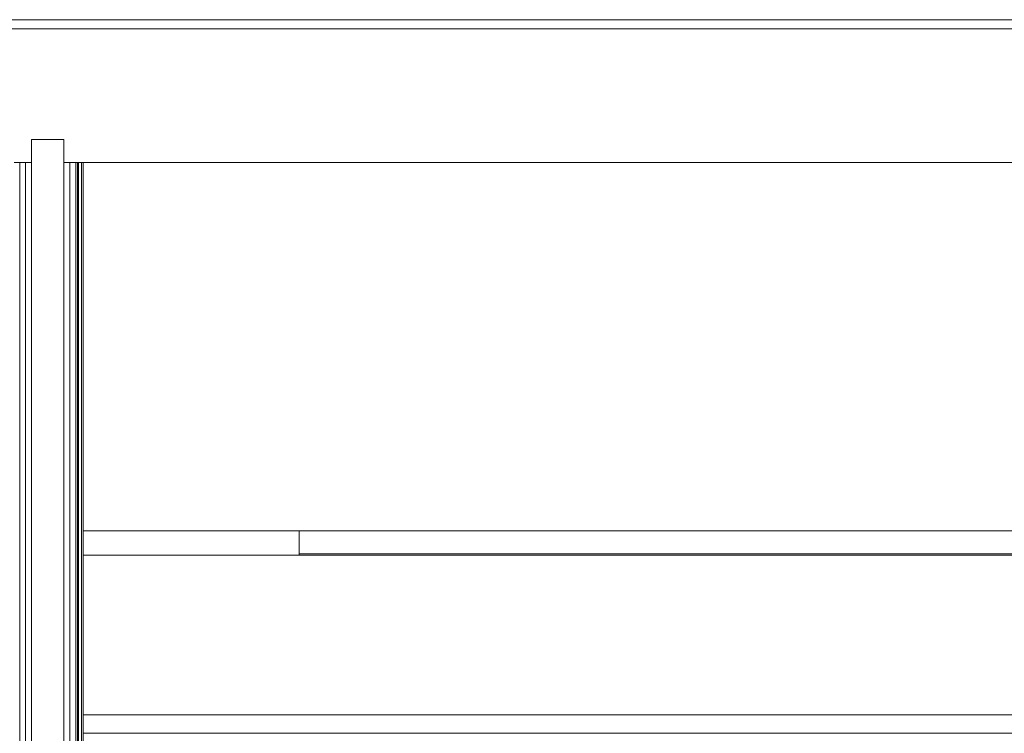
# Model space of a CAD drawing. Header units: millimetres. Extents: x -30280 to 309309, y -17460 to 4378.
# Tile 299 of 656: x 119791 to 121929, y -9376 to -7826. Entities that reach past the tile are written whole.
import ezdxf

# ---------------------------------------------------------------- set-up
doc = ezdxf.new("R2010")
doc.units = ezdxf.units.MM
doc.header["$MEASUREMENT"] = 0
doc.linetypes.add('Wipeout_Contour', pattern=[1000, 0, -1000])
for name, color, linetype, lineweight in [('P1_PLANTA PRIMERA_3_10_ESTR_Fotjats_Pluma_Nº__1', 7, 'Continuous', 5), ('P1_PLANTA PRIMERA_3_Nuevo_07_CR_Cel Ras armstrong_Pluma_Nº__1', 7, 'Continuous', 5), ('P1_PLANTA PRIMERA_3_Nuevo_07_CR_Cel Ras pladur_Pluma_Nº__1', 7, 'Continuous', 5), ('P1_PLANTA PRIMERA_3_Nuevo_08_E_Envans secs_Pluma_Nº__1', 7, 'Continuous', 5), ('P1_PLANTA PRIMERA_3_Nuevo_08_E_Envans secs_Pluma_Nº__47', 7, 'Continuous', 20)]:
    doc.layers.add(name, color=color, linetype=linetype, lineweight=lineweight)
doc.layers.add('P1_PLANTA PRIMERA_3_Nuevo_07_CR_Cel Ras pladur', color=7, linetype='Continuous')
doc.layers.add('P1_PLANTA PRIMERA_3_Nuevo_08_E_Envans secs', color=7, linetype='Continuous')
doc.layers.add('P1_PLANTA PRIMERA_3_Nuevo_07_CR_Cel Ras pladur_Pluma_Nº__102', color=7, linetype='Continuous', lineweight=5, true_color=0xcccccc)

msp = doc.modelspace()

# ---------------------------------------------------------------- linework, layer by layer
at = {"layer": 'P1_PLANTA PRIMERA_3_10_ESTR_Fotjats_Pluma_Nº__1', "color": 7, "linetype": 'Continuous', "lineweight": 5}
for p, q in [((129327.2, -7826.1), (98930, -7826.1)), ((129327.2, -7846), (98930, -7846))]:
    msp.add_line(p, q, dxfattribs=at)
at = {"layer": 'P1_PLANTA PRIMERA_3_10_ESTR_Fotjats_Pluma_Nº__1', "color": 7, "linetype": 'Continuous', "lineweight": 5, "flags": 128}
msp.add_lwpolyline([(119816.5, -8136.1), (119803.5, -8136.1), (119790.5, -8136.1), (119784.5, -8136.1), (119778.5, -8136.1)], dxfattribs=at)
at = {"layer": 'P1_PLANTA PRIMERA_3_Nuevo_08_E_Envans secs_Pluma_Nº__1', "color": 7, "linetype": 'Continuous', "lineweight": 5}
for p, q in [((119886.5, -8086.1), (119816.5, -8086.1)), ((119790.5, -8136.1), (119790.5, -11436.1)), ((119803.5, -8136.1), (119803.5, -11436.1)), ((119899.5, -8136.1), (119899.5, -11436.1))]:
    msp.add_line(p, q, dxfattribs=at)
at = {"layer": 'P1_PLANTA PRIMERA_3_Nuevo_08_E_Envans secs_Pluma_Nº__1', "color": 7, "linetype": 'Continuous', "lineweight": 5, "flags": 128}
for points in [[(119816.5, -8086.1), (119816.5, -8136.1), (119816.5, -11436.1)], [(119886.5, -8086.1), (119886.5, -8136.1), (119886.5, -11436.1)]]:
    msp.add_lwpolyline(points, dxfattribs=at)

# ---------------------------------------------------------------- wipeouts: each hides what was drawn before it
at = {"color": 254, "linetype": 'Wipeout_Contour', "lineweight": 0, "ltscale": 481290.92871}
msp.add_wipeout([(119916.1, -11348.9), (119918.5, -11335), (119918.5, -8136.1), (119916.1, -8136.1)], dxfattribs=at).dxf.layer = 'P1_PLANTA PRIMERA_3_Nuevo_08_E_Envans secs'

# ---------------------------------------------------------------- next in the draw order: wipeouts: each hides what was drawn before it
at = {"color": 254, "linetype": 'Wipeout_Contour', "lineweight": 0, "ltscale": 492249.783747}
msp.add_wipeout([(125602.4, -8136.1), (119928.1, -8136.1), (119928.1, -8936.1), (125602.4, -8936.1)], dxfattribs=at).dxf.layer = 'P1_PLANTA PRIMERA_3_Nuevo_08_E_Envans secs'
at = {"color": 254, "linetype": 'Wipeout_Contour', "lineweight": 0, "ltscale": 744380.35708}
msp.add_wipeout([(125602.4, -8989.1), (119928.1, -8989.1), (119928.1, -9336.1), (125456.8, -9336.1), (125456.8, -11434.1), (125602.4, -11434.1)], dxfattribs=at).dxf.layer = 'P1_PLANTA PRIMERA_3_Nuevo_08_E_Envans secs'

# ---------------------------------------------------------------- next in the draw order: linework, layer by layer
at = {"layer": 'P1_PLANTA PRIMERA_3_Nuevo_07_CR_Cel Ras armstrong_Pluma_Nº__1', "color": 7, "linetype": 'Continuous', "lineweight": 5}
for p, q in [((120997.5, -8936.1), (120397.5, -8936.1)), ((121597.5, -8936.1), (120997.5, -8936.1)), ((122197.5, -8936.1), (121597.5, -8936.1))]:
    msp.add_line(p, q, dxfattribs=at)

# ---------------------------------------------------------------- next in the draw order: wipeouts: each hides what was drawn before it
at = {"color": 254, "linetype": 'Wipeout_Contour', "lineweight": 0, "ltscale": 492504.488773}
msp.add_wipeout([(120397.5, -8989.1), (125197.5, -8989.1), (125197.5, -8986.1), (120397.5, -8986.1)], dxfattribs=at).dxf.layer = 'P1_PLANTA PRIMERA_3_Nuevo_07_CR_Cel Ras pladur'
at = {"color": 254, "linetype": 'Wipeout_Contour', "lineweight": 0, "ltscale": 614671.005281}
msp.add_wipeout([(119928.1, -9336.1), (119928.1, -9376), (124316.8, -9376), (124356.8, -9376), (124356.8, -9336.1)], dxfattribs=at).dxf.layer = 'P1_PLANTA PRIMERA_3_Nuevo_08_E_Envans secs'

# ---------------------------------------------------------------- next in the draw order: linework, layer by layer
at = {"layer": 'P1_PLANTA PRIMERA_3_Nuevo_07_CR_Cel Ras armstrong_Pluma_Nº__1', "color": 7, "linetype": 'Continuous', "lineweight": 5}
for p, q in [((120997.5, -8986.1), (120397.5, -8986.1)), ((121597.5, -8986.1), (120997.5, -8986.1)), ((122197.5, -8986.1), (121597.5, -8986.1))]:
    msp.add_line(p, q, dxfattribs=at)
at = {"layer": 'P1_PLANTA PRIMERA_3_Nuevo_07_CR_Cel Ras pladur_Pluma_Nº__1', "color": 7, "linetype": 'Continuous', "lineweight": 5}
for p, q in [((120397.5, -8936.1), (120397.5, -8986.1)), ((120397.5, -8986.1), (120397.5, -8989.1))]:
    msp.add_line(p, q, dxfattribs=at)
at = {"layer": 'P1_PLANTA PRIMERA_3_Nuevo_07_CR_Cel Ras pladur_Pluma_Nº__102', "color": 254, "linetype": 'Continuous', "lineweight": 5, "true_color": 0xcccccc}
msp.add_line((120397.5, -8989.1), (125197.5, -8989.1), dxfattribs=at)

# ---------------------------------------------------------------- next in the draw order: wipeouts: each hides what was drawn before it
at = {"color": 254, "linetype": 'Wipeout_Contour', "lineweight": 0, "ltscale": 2288230.971492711}
msp.add_wipeout([(119924.5, -8136.1), (119924.5, -11434.1), (119928.1, -11434.1), (119928.1, -11378.9), (119926.2, -11389.8), (119926.1, -11386.7), (119926.1, -11380.1), (119926.1, -11367.1), (119926.1, -11320.4), (119926.1, -11300.4), (119926.1, -11298.3), (119926.8, -11294), (119926.8, -11289.8), (119926.9, -11288.4), (119927, -11151.5), (119926.9, -11288.4), (119927.5, -11284.8), (119928.1, -11281.8), (119928.1, -8136.1)], dxfattribs=at).dxf.layer = 'P1_PLANTA PRIMERA_3_Nuevo_08_E_Envans secs'

# ---------------------------------------------------------------- next in the draw order: linework, layer by layer
at = {"layer": 'P1_PLANTA PRIMERA_3_Nuevo_07_CR_Cel Ras pladur_Pluma_Nº__1', "color": 7, "linetype": 'Continuous', "lineweight": 5}
for p, q in [((119928.1, -8936.1), (119928.1, -8989.1)), ((120397.5, -8936.1), (119928.1, -8936.1)), ((120397.5, -8989.1), (119928.1, -8989.1))]:
    msp.add_line(p, q, dxfattribs=at)
at = {"layer": 'P1_PLANTA PRIMERA_3_Nuevo_08_E_Envans secs_Pluma_Nº__1', "color": 7, "linetype": 'Continuous', "lineweight": 5}
for p, q in [((119928.1, -9336.1), (124356.8, -9336.1)), ((124316.8, -9376), (119928.1, -9376))]:
    msp.add_line(p, q, dxfattribs=at)
at = {"layer": 'P1_PLANTA PRIMERA_3_Nuevo_08_E_Envans secs_Pluma_Nº__47', "color": 7, "linetype": 'Continuous', "lineweight": 20}
for p, q in [((119928.1, -8136.1), (119928.1, -8936.1)), ((119928.1, -8989.1), (119928.1, -11281.7))]:
    msp.add_line(p, q, dxfattribs=at)

# ---------------------------------------------------------------- next in the draw order: wipeouts: each hides what was drawn before it
at = {"color": 254, "linetype": 'Wipeout_Contour', "lineweight": 0, "ltscale": 1444912.313589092}
msp.add_wipeout([(119912.5, -11436.1), (119914.1, -11436.1), (119914.1, -11388.8), (119914.1, -11376.5), (119914.1, -11371.9), (119914.1, -11368.8), (119914.1, -11366.4), (119914.8, -11361.9), (119914.8, -11356.7), (119916, -11349), (119916, -8136.1), (119912.5, -8136.1)], dxfattribs=at).dxf.layer = 'P1_PLANTA PRIMERA_3_Nuevo_08_E_Envans secs'

# ---------------------------------------------------------------- next in the draw order: linework, layer by layer
at = {"layer": 'P1_PLANTA PRIMERA_3_10_ESTR_Fotjats_Pluma_Nº__1', "color": 7, "linetype": 'Continuous', "lineweight": 5}
msp.add_line((127420.2, -8136.1), (119924.5, -8136.1), dxfattribs=at)
at = {"layer": 'P1_PLANTA PRIMERA_3_10_ESTR_Fotjats_Pluma_Nº__1', "color": 7, "linetype": 'Continuous', "lineweight": 5, "flags": 128}
msp.add_lwpolyline([(119924.5, -8136.1), (119918.5, -8136.1), (119912.5, -8136.1), (119899.5, -8136.1), (119886.5, -8136.1)], dxfattribs=at)
at = {"layer": 'P1_PLANTA PRIMERA_3_Nuevo_08_E_Envans secs_Pluma_Nº__1', "color": 7, "linetype": 'Continuous', "lineweight": 5}
for p, q in [((119912.5, -8136.1), (119912.5, -11436.1)), ((119918.5, -8136.1), (119918.5, -11434.1)), ((119924.5, -8136.1), (119924.5, -11434.1))]:
    msp.add_line(p, q, dxfattribs=at)
at = {"layer": 'P1_PLANTA PRIMERA_3_Nuevo_08_E_Envans secs_Pluma_Nº__47', "color": 7, "linetype": 'Continuous', "lineweight": 20}
msp.add_line((119916.1, -8136.1), (119916.1, -11348.9), dxfattribs=at)

doc.saveas('drawing.dxf')
